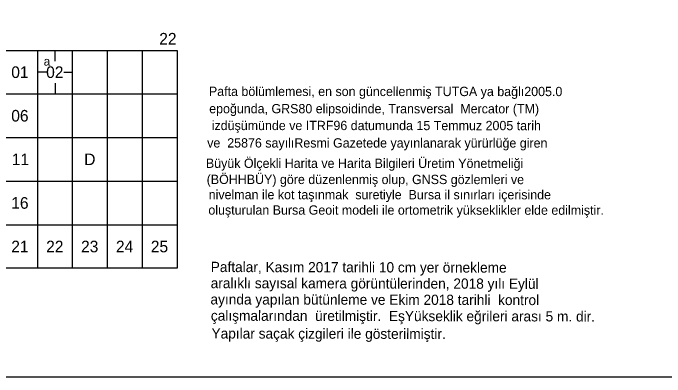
# Model space of a CAD drawing. Extents: x 417995 to 421451, y 4454518 to 4458015.
# Drawn here: x 419147 to 419708, y 4454603 to 4454917 of the extents above; entities that cross this region are included whole.
import ezdxf

# ---------------------------------------------------------------- set-up
doc = ezdxf.new("R2010")
doc.units = 0
doc.layers.add('Default', color=7, linetype='Continuous')
doc.layers.add('Y_Lejant', color=7, linetype='Continuous')

msp = doc.modelspace()

# ---------------------------------------------------------------- linework, layer by layer
at = {"layer": 'Default'}
msp.add_lwpolyline([(421450.71, 4458015.27), (419046.78, 4458015.27), (419046.78, 4454603.43), (421450.71, 4454603.43)], close=True, dxfattribs=at)
at = {"layer": 'Y_Lejant'}
for p, q in [((419168.44, 4454696.89), (419168.44, 4454884.39)), ((419183.44, 4454875.01), (419183.44, 4454884.39)), ((419198.44, 4454696.89), (419198.44, 4454884.39)), ((419228.44, 4454696.89), (419228.44, 4454884.39)), ((419258.44, 4454696.89), (419258.44, 4454884.39)), ((419175.94, 4454865.64), (419168.44, 4454865.64)), ((419190.94, 4454865.64), (419198.44, 4454865.64)), ((419183.44, 4454856.26), (419183.44, 4454846.89)), ((419138.44, 4454846.89), (419288.44, 4454846.89)), ((419138.44, 4454809.39), (419288.44, 4454809.39)), ((419138.44, 4454771.89), (419288.44, 4454771.89)), ((419138.44, 4454734.39), (419288.44, 4454734.39))]:
    msp.add_line(p, q, dxfattribs=at)
msp.add_lwpolyline([(419138.44, 4454696.89), (419138.44, 4454884.39), (419288.44, 4454884.39), (419288.44, 4454696.89)], close=True, dxfattribs=at)

# ---------------------------------------------------------------- texts
for s, height, p in [('22', 10, (419272.91, 4454889.39)), ('a', 7.5, (419173.55, 4454871.26)), ('01', 10, (419145.68, 4454860.64)), ('02', 10, (419175.68, 4454860.64)), ('06', 10, (419145.68, 4454823.14)), ('11', 10, (419146.19, 4454785.64)), ('D', 10, (419208.4, 4454785.64)), ('16', 10, (419145.68, 4454748.14)), ('21', 10, (419145.68, 4454710.64)), ('22', 10, (419175.68, 4454710.64)), ('23', 10, (419205.68, 4454710.64)), ('24', 10, (419235.68, 4454710.64)), ('25', 10, (419265.68, 4454710.64))]:
    msp.add_text(s, height=height, dxfattribs=at).set_placement(p)
for s, height, rotation, p in [('Pafta bölümlemesi, en son güncellenmiş TUTGA ya bağlı2005.0 ', 8, 359.9769, (419315.62, 4454845.14)), ('epoğunda, GRS80 elipsoidinde, Transversal  Mercator (TM)', 8, 359.9769, (419315.86, 4454830.28)), (' izdüşümünde ve ITRF96 datumunda 15 Temmuz 2005 tarih ', 8, 359.9769, (419315.06, 4454815.82)), ('ve  25876 sayılıResmi Gazetede yayınlanarak yürürlüğe giren ', 8, 359.9769, (419314.13, 4454800.83)), ('Büyük Ölçekli Harita ve Harita Bilgileri Üretim Yönetmeliği ', 8, 359.9769, (419313.02, 4454783.29)), ('(BÖHHBÜY) göre düzenlenmiş olup, GNSS gözlemleri ve ', 8, 359.9769, (419313.68, 4454769.42)), ('nivelman ile kot taşınmak  suretiyle  Bursa il sınırları içerisinde ', 8, 359.9769, (419315.43, 4454756.33)), ('oluşturulan Bursa Geoit modeli ile ortometrik yükseklikler elde edilmiştir.', 8, 359.9769, (419315.15, 4454743.08)), ('Paftalar, Kasım 2017 tarihli 10 cm yer örnekleme ', 8.8001, 359.8769, (419317.18, 4454693.7)), ('aralıklı sayısal kamera görüntülerinden, 2018 yılı Eylül', 8.8001, 359.8769, (419317.14, 4454679.82)), ('ayında yapılan bütünleme ve Ekim 2018 tarihli  kontrol ', 8.8001, 359.8769, (419316.96, 4454665.83)), ('çalışmalarından  üretilmiştir. ', 8.8001, 359.8769, (419317.3, 4454651.83)), ('EşYükseklik eğrileri arası 5 m. dir. ', 8.8001, 359.8769, (419470.37, 4454651.5)), ('Yapılar saçak çizgileri ile gösterilmiştir.', 8.8001, 359.8769, (419317.84, 4454636.54))]:
    msp.add_text(s, height=height, rotation=rotation, dxfattribs=at).set_placement(p)

doc.saveas('drawing.dxf')
